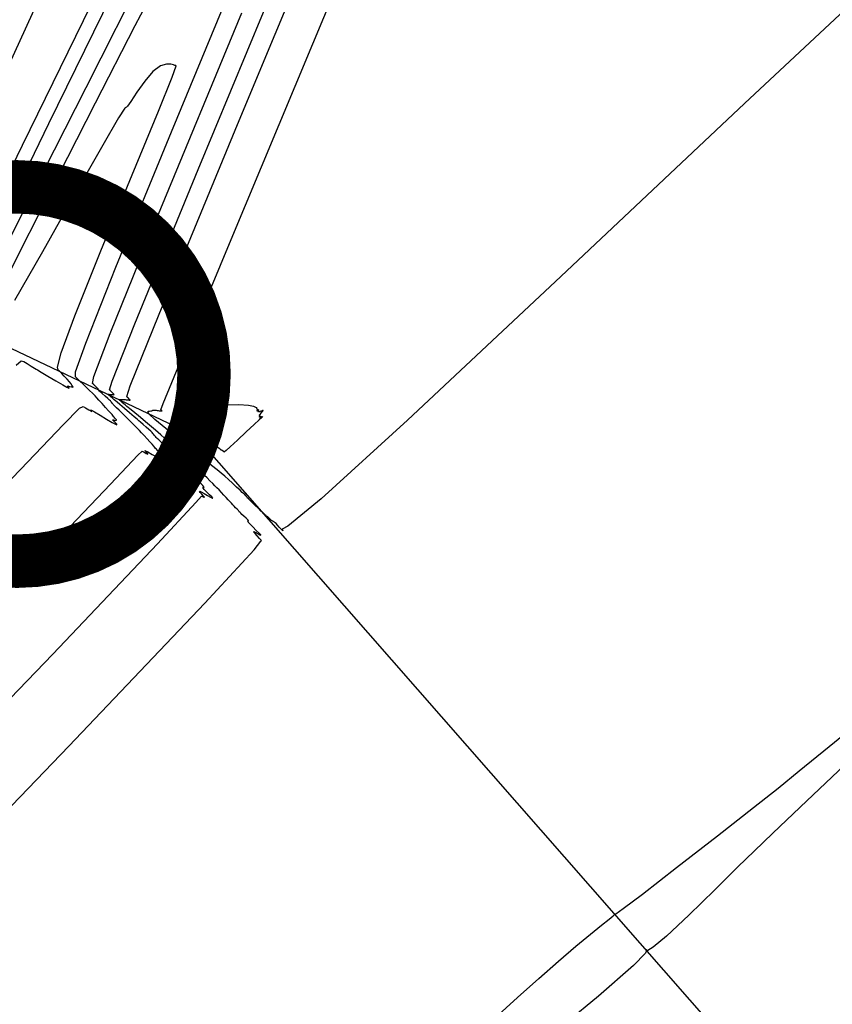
# Model space of a CAD drawing. Extents: x 3249832 to 3255657, y 13789405 to 13793316.
# Tile 644 of 656: x 3252682 to 3252720, y 13791899 to 13791945. Entities that reach past the tile are written whole.
import ezdxf

# ---------------------------------------------------------------- set-up
doc = ezdxf.new("R2010")
doc.units = 0
doc.header["$LTSCALE"] = 100
doc.header["$MEASUREMENT"] = 0
doc.linetypes.add('DASHED', pattern=[0.75, 0.5, -0.25])
for name, color, linetype in [('GRATIO_03231_CON', 1, 'CONTINUOUS'), ('GRATIO_0323_ICON', 1, 'CONTINUOUS'), ('PLAN', 7, 'CONTINUOUS'), ('TARGETS_EAST', 7, 'CONTINUOUS'), ('TARGETS_WEST', 7, 'CONTINUOUS')]:
    doc.layers.add(name, color=color, linetype=linetype)
doc.styles.add('Gratio_032316_contours$0$symbol', font='symbol.shx')
doc.linetypes.add('Gratio_032316_contours$0$DEPRESSION', pattern='A,0.3,["%",Gratio_032316_contours$0$symbol,S=0.05,R=180,X=0,Y=0],0.0001', length=0.3001)

# ---------------------------------------------------------------- blocks, each defined once
blk = doc.blocks.new('Gratio_032316_contours')
at = {"layer": 'GRATIO_03231_CON', "color": 1, "linetype": 'Continuous', "flags": 128}
for points in [[(3252685.072, 13791945.92), (3252681.872, 13791939.355), (3252679.675, 13791934.857)], [(3252672.629, 13791899.409), (3252684.048, 13791911.278), (3252690.403, 13791917.961), (3252692.714, 13791920.468), (3252693.026, 13791920.863), (3252693.036, 13791920.874), (3252693.053, 13791920.876), (3252693.037, 13791920.907), (3252692.959, 13791920.994), (3252692.85, 13791921.11), (3252692.751, 13791921.218), (3252692.697, 13791921.288), (3252692.691, 13791921.316), (3252692.731, 13791921.306), (3252692.808, 13791921.267), (3252692.901, 13791921.214), (3252692.982, 13791921.167), (3252693.027, 13791921.143), (3252693.021, 13791921.16), (3252692.949, 13791921.234), (3252692.809, 13791921.369), (3252692.643, 13791921.53), (3252692.504, 13791921.669), (3252692.431, 13791921.753), (3252692.413, 13791921.789), (3252692.425, 13791921.799), (3252692.443, 13791921.801), (3252692.445, 13791921.815), (3252692.412, 13791921.856), (3252692.332, 13791921.934), (3252692.229, 13791922.03), (3252692.138, 13791922.115), (3252692.082, 13791922.17), (3252692.05, 13791922.205), (3252692.018, 13791922.24), (3252691.972, 13791922.292), (3252691.912, 13791922.356), (3252691.846, 13791922.426), (3252691.781, 13791922.495), (3252691.716, 13791922.566), (3252691.649, 13791922.638), (3252691.579, 13791922.715), (3252691.5, 13791922.801), (3252691.406, 13791922.903), (3252691.296, 13791923.021), (3252691.179, 13791923.145), (3252691.069, 13791923.262), (3252690.973, 13791923.361), (3252690.88, 13791923.456), (3252690.775, 13791923.561), (3252690.647, 13791923.688), (3252690.511, 13791923.822), (3252690.388, 13791923.942), (3252690.294, 13791924.033), (3252690.224, 13791924.1), (3252690.169, 13791924.156), (3252690.119, 13791924.208), (3252690.074, 13791924.256), (3252690.037, 13791924.299), (3252690.008, 13791924.334), (3252689.98, 13791924.368), (3252689.942, 13791924.41), (3252689.887, 13791924.466), (3252689.815, 13791924.536), (3252689.727, 13791924.618), (3252689.627, 13791924.708), (3252689.525, 13791924.798), (3252689.433, 13791924.881), (3252689.356, 13791924.952), (3252689.276, 13791925.027), (3252689.167, 13791925.124), (3252689.167, 13791925.124), (3252689.011, 13791925.258), (3252688.832, 13791925.41), (3252688.662, 13791925.558), (3252688.516, 13791925.688), (3252688.348, 13791925.839), (3252688.094, 13791926.058), (3252687.719, 13791926.373), (3252687.305, 13791926.718), (3252686.96, 13791927.003), (3252686.765, 13791927.165), (3252686.678, 13791927.238), (3252686.626, 13791927.28), (3252686.553, 13791927.338), (3252686.472, 13791927.404), (3252686.41, 13791927.459), (3252686.387, 13791927.488), (3252686.399, 13791927.496), (3252686.434, 13791927.494), (3252686.482, 13791927.491), (3252686.535, 13791927.489), (3252686.588, 13791927.487), (3252686.636, 13791927.484), (3252686.682, 13791927.481), (3252686.728, 13791927.477), (3252686.775, 13791927.471), (3252686.821, 13791927.466), (3252686.861, 13791927.462), (3252686.89, 13791927.46), (3252686.908, 13791927.463), (3252686.913, 13791927.469), (3252686.904, 13791927.479), (3252686.889, 13791927.492), (3252686.874, 13791927.504), (3252686.865, 13791927.514), (3252686.859, 13791927.522), (3252686.853, 13791927.53), (3252686.845, 13791927.539), (3252686.834, 13791927.549), (3252686.821, 13791927.561), (3252686.808, 13791927.574), (3252686.795, 13791927.586), (3252686.786, 13791927.597), (3252686.779, 13791927.605), (3252686.77, 13791927.614), (3252686.752, 13791927.627), (3252686.919, 13791928.122), (3252688.272, 13791931.472), (3252692.014, 13791940.524), (3252698.739, 13791956.684)], [(3252686.037, 13791946.382), (3252683.097, 13791940.371), (3252680.606, 13791935.243)], [(3252674.492, 13791906.445), (3252683.295, 13791915.589), (3252688.2, 13791920.745), (3252689.992, 13791922.674), (3252690.254, 13791922.965), (3252690.302, 13791922.947), (3252690.361, 13791922.918), (3252690.386, 13791922.917), (3252690.348, 13791922.971), (3252690.271, 13791923.056), (3252690.194, 13791923.14), (3252690.154, 13791923.193), (3252690.165, 13791923.205), (3252690.238, 13791923.173), (3252690.374, 13791923.096), (3252690.535, 13791923.001), (3252690.677, 13791922.918), (3252690.76, 13791922.873), (3252690.777, 13791922.876), (3252690.728, 13791922.933), (3252690.62, 13791923.039), (3252690.49, 13791923.167), (3252690.38, 13791923.278), (3252690.322, 13791923.344), (3252690.311, 13791923.372), (3252690.329, 13791923.377), (3252690.357, 13791923.375), (3252690.377, 13791923.381), (3252690.366, 13791923.409), (3252690.311, 13791923.469), (3252690.232, 13791923.546), (3252690.159, 13791923.616), (3252690.111, 13791923.666), (3252690.081, 13791923.701), (3252690.053, 13791923.735), (3252690.014, 13791923.779), (3252689.967, 13791923.83), (3252689.915, 13791923.885), (3252689.863, 13791923.94), (3252689.805, 13791924.004), (3252689.732, 13791924.084), (3252689.639, 13791924.185), (3252689.534, 13791924.3), (3252689.426, 13791924.418), (3252689.323, 13791924.529), (3252689.229, 13791924.629), (3252689.147, 13791924.715), (3252689.076, 13791924.789), (3252689.001, 13791924.866), (3252688.901, 13791924.966), (3252688.766, 13791925.099), (3252688.613, 13791925.249), (3252688.467, 13791925.392), (3252688.346, 13791925.508), (3252688.254, 13791925.597), (3252688.184, 13791925.664), (3252688.134, 13791925.715), (3252688.098, 13791925.755), (3252688.068, 13791925.79), (3252688.04, 13791925.826), (3252688.011, 13791925.863), (3252687.978, 13791925.903), (3252687.938, 13791925.946), (3252687.879, 13791926.002), (3252687.789, 13791926.083), (3252687.662, 13791926.195), (3252687.523, 13791926.317), (3252687.403, 13791926.422), (3252687.32, 13791926.496), (3252687.237, 13791926.57), (3252687.104, 13791926.683), (3252687.104, 13791926.683), (3252686.89, 13791926.863), (3252686.643, 13791927.07), (3252686.431, 13791927.248), (3252686.303, 13791927.357), (3252686.231, 13791927.419), (3252686.169, 13791927.472), (3252686.083, 13791927.544), (3252685.991, 13791927.624), (3252685.919, 13791927.689), (3252685.891, 13791927.725), (3252685.9, 13791927.736), (3252685.937, 13791927.734), (3252685.988, 13791927.727), (3252686.045, 13791927.72), (3252686.097, 13791927.715), (3252686.136, 13791927.713), (3252686.16, 13791927.716), (3252686.166, 13791927.724), (3252686.155, 13791927.738), (3252686.135, 13791927.755), (3252686.114, 13791927.771), (3252686.102, 13791927.784), (3252686.094, 13791927.795), (3252686.087, 13791927.806), (3252686.076, 13791927.818), (3252686.061, 13791927.832), (3252686.044, 13791927.847), (3252686.026, 13791927.864), (3252686.01, 13791927.881), (3252685.997, 13791927.895), (3252685.988, 13791927.906), (3252685.976, 13791927.917), (3252685.952, 13791927.935), (3252686.068, 13791928.34), (3252687.127, 13791931.021), (3252690.092, 13791938.243), (3252695.44, 13791951.124)], [(3252676.355, 13791913.482), (3252682.542, 13791919.9), (3252685.998, 13791923.53), (3252687.269, 13791924.881), (3252687.483, 13791925.067), (3252687.567, 13791925.021), (3252687.668, 13791924.961), (3252687.736, 13791924.927), (3252687.736, 13791924.948), (3252687.691, 13791925.002), (3252687.637, 13791925.062), (3252687.611, 13791925.098), (3252687.639, 13791925.095), (3252687.745, 13791925.039), (3252687.939, 13791924.925), (3252688.17, 13791924.788), (3252688.373, 13791924.669), (3252688.494, 13791924.603), (3252688.534, 13791924.593), (3252688.507, 13791924.631), (3252688.432, 13791924.71), (3252688.337, 13791924.804), (3252688.255, 13791924.886), (3252688.213, 13791924.935), (3252688.209, 13791924.955), (3252688.232, 13791924.956), (3252688.272, 13791924.949), (3252688.309, 13791924.948), (3252688.32, 13791924.963), (3252688.29, 13791925.005), (3252688.235, 13791925.061), (3252688.179, 13791925.117), (3252688.139, 13791925.162), (3252688.107, 13791925.202), (3252688.069, 13791925.249), (3252688.014, 13791925.312), (3252687.937, 13791925.396), (3252687.833, 13791925.509), (3252687.705, 13791925.649), (3252687.569, 13791925.798), (3252687.445, 13791925.934), (3252687.349, 13791926.037), (3252687.279, 13791926.113), (3252687.226, 13791926.169), (3252687.18, 13791926.217), (3252687.121, 13791926.277), (3252687.027, 13791926.37), (3252686.886, 13791926.51), (3252686.716, 13791926.676), (3252686.546, 13791926.842), (3252686.399, 13791926.983), (3252686.283, 13791927.094), (3252686.2, 13791927.173), (3252686.15, 13791927.222), (3252686.121, 13791927.253), (3252686.099, 13791927.281), (3252686.072, 13791927.317), (3252686.042, 13791927.358), (3252686.014, 13791927.395), (3252685.989, 13791927.424), (3252685.95, 13791927.463), (3252685.872, 13791927.531), (3252685.744, 13791927.643), (3252685.601, 13791927.77), (3252685.487, 13791927.878), (3252685.434, 13791927.94), (3252685.423, 13791927.967), (3252685.422, 13791927.98), (3252685.406, 13791927.997), (3252685.38, 13791928.018), (3252685.355, 13791928.038), (3252685.339, 13791928.055), (3252685.33, 13791928.068), (3252685.321, 13791928.082), (3252685.307, 13791928.097), (3252685.289, 13791928.114), (3252685.267, 13791928.133), (3252685.245, 13791928.154), (3252685.224, 13791928.175), (3252685.208, 13791928.193), (3252685.197, 13791928.206), (3252685.182, 13791928.221), (3252685.152, 13791928.243), (3252685.217, 13791928.558), (3252685.981, 13791930.57), (3252688.169, 13791935.962), (3252692.142, 13791945.564)], [(3252687.661, 13791947.648), (3252684.838, 13791942.062), (3252682.387, 13791937.211), (3252680.582, 13791933.644)], [(3252678.218, 13791920.519), (3252681.789, 13791924.211), (3252683.795, 13791926.314), (3252684.547, 13791927.088), (3252684.711, 13791927.169), (3252684.832, 13791927.094), (3252684.975, 13791927.004), (3252685.086, 13791926.938), (3252685.125, 13791926.924), (3252685.111, 13791926.949), (3252685.08, 13791926.984), (3252685.068, 13791927.004), (3252685.112, 13791926.985), (3252685.252, 13791926.905), (3252685.505, 13791926.755), (3252685.805, 13791926.575), (3252686.068, 13791926.42), (3252686.227, 13791926.333), (3252686.29, 13791926.309), (3252686.287, 13791926.33), (3252686.243, 13791926.38), (3252686.183, 13791926.441), (3252686.13, 13791926.495), (3252686.104, 13791926.526), (3252686.106, 13791926.537), (3252686.136, 13791926.534), (3252686.187, 13791926.523), (3252686.241, 13791926.514), (3252686.274, 13791926.517), (3252686.269, 13791926.54), (3252686.238, 13791926.576), (3252686.2, 13791926.618), (3252686.168, 13791926.658), (3252686.14, 13791926.696), (3252686.11, 13791926.736), (3252686.071, 13791926.783), (3252686.009, 13791926.852), (3252685.908, 13791926.962), (3252685.763, 13791927.121), (3252685.601, 13791927.3), (3252685.457, 13791927.457), (3252685.356, 13791927.566), (3252685.271, 13791927.655), (3252685.162, 13791927.764), (3252685.003, 13791927.922), (3252684.827, 13791928.095), (3252684.681, 13791928.239), (3252684.599, 13791928.32), (3252684.566, 13791928.352), (3252684.553, 13791928.364), (3252684.538, 13791928.377), (3252684.516, 13791928.396), (3252684.49, 13791928.419), (3252684.464, 13791928.444), (3252684.439, 13791928.469), (3252684.419, 13791928.491), (3252684.406, 13791928.507), (3252684.388, 13791928.524), (3252684.352, 13791928.55), (3252684.366, 13791928.776), (3252684.836, 13791930.119), (3252686.246, 13791933.681), (3252688.843, 13791940.004), (3252691.906, 13791947.393)], [(3252688.189, 13791946.972), (3252687.133, 13791944.951), (3252685.283, 13791941.336), (3252683.119, 13791937.084), (3252681.282, 13791933.472)]]:
    blk.add_lwpolyline(points, dxfattribs=at)
at = {"layer": 'GRATIO_03231_CON', "color": 5, "linetype": 'Continuous', "flags": 128}
for points in [[(3252723.357, 13791948.554), (3252715.642, 13791941.319), (3252707.052, 13791933.231), (3252699.881, 13791926.523), (3252695.839, 13791922.851), (3252694.293, 13791921.562), (3252694.024, 13791921.427), (3252694.014, 13791921.427), (3252694.034, 13791921.389), (3252694.054, 13791921.351), (3252694.05, 13791921.345), (3252694.019, 13791921.375), (3252693.963, 13791921.436), (3252693.886, 13791921.522), (3252693.805, 13791921.613), (3252693.737, 13791921.687), (3252693.696, 13791921.726), (3252693.673, 13791921.742), (3252693.655, 13791921.751), (3252693.633, 13791921.766), (3252693.608, 13791921.784), (3252693.585, 13791921.8), (3252693.566, 13791921.808), (3252693.547, 13791921.818), (3252693.519, 13791921.84), (3252693.478, 13791921.879), (3252693.431, 13791921.927), (3252693.386, 13791921.97), (3252693.35, 13791921.999), (3252693.319, 13791922.018), (3252693.288, 13791922.039), (3252693.25, 13791922.069), (3252693.211, 13791922.104), (3252693.173, 13791922.139), (3252693.142, 13791922.169), (3252693.12, 13791922.189), (3252693.11, 13791922.199), (3252693.107, 13791922.199), (3252693.089, 13791922.215), (3252693.025, 13791922.276), (3252692.898, 13791922.401), (3252692.74, 13791922.555), (3252692.598, 13791922.695), (3252692.504, 13791922.785), (3252692.447, 13791922.839), (3252692.406, 13791922.882), (3252692.362, 13791922.933), (3252692.315, 13791922.989), (3252692.268, 13791923.041), (3252692.223, 13791923.086), (3252692.158, 13791923.145), (3252692.052, 13791923.243), (3252691.891, 13791923.395), (3252691.697, 13791923.577), (3252691.506, 13791923.754), (3252691.34, 13791923.901), (3252691.175, 13791924.038), (3252690.979, 13791924.196), (3252690.716, 13791924.406), (3252690.354, 13791924.696), (3252689.859, 13791925.093), (3252689.23, 13791925.601), (3252688.586, 13791926.129), (3252688.075, 13791926.559), (3252687.808, 13791926.807), (3252687.735, 13791926.91), (3252687.766, 13791926.938), (3252687.825, 13791926.948), (3252687.885, 13791926.956), (3252687.932, 13791926.964), (3252687.958, 13791926.973), (3252687.972, 13791926.983), (3252687.985, 13791926.99), (3252688.01, 13791926.994), (3252688.045, 13791926.993), (3252688.087, 13791926.989), (3252688.135, 13791926.983), (3252688.184, 13791926.976), (3252688.23, 13791926.97), (3252688.271, 13791926.966), (3252688.305, 13791926.963), (3252688.334, 13791926.961), (3252688.357, 13791926.959), (3252688.375, 13791926.957), (3252688.388, 13791926.956), (3252688.398, 13791926.955), (3252688.404, 13791926.956), (3252688.406, 13791926.958), (3252688.403, 13791926.962), (3252688.398, 13791926.966), (3252688.393, 13791926.97), (3252688.39, 13791926.973), (3252688.387, 13791926.977), (3252688.384, 13791926.981), (3252688.378, 13791926.987), (3252688.371, 13791926.994), (3252688.365, 13791926.999), (3252688.362, 13791927.003), (3252688.358, 13791927.007), (3252688.352, 13791927.011), (3252688.458, 13791927.298), (3252689.264, 13791929.265), (3252691.476, 13791934.59), (3252695.45, 13791944.122), (3252700.163, 13791955.398)], [(3252721.191, 13791911.238), (3252718.545, 13791908.73), (3252716.953, 13791907.219), (3252716.081, 13791906.378), (3252715.328, 13791905.636), (3252714.25, 13791904.571), (3252713.025, 13791903.376), (3252711.982, 13791902.394), (3252711.371, 13791901.882), (3252711.11, 13791901.734), (3252711.036, 13791901.753), (3252711.014, 13791901.778), (3252711.018, 13791901.773), (3252711.047, 13791901.738), (3252711.011, 13791901.604), (3252710.448, 13791901.026), (3252708.804, 13791899.591), (3252705.782, 13791897.102)], [(3252703.966, 13791898.561), (3252705.023, 13791899.532), (3252706.015, 13791900.427), (3252706.937, 13791901.239), (3252707.753, 13791901.939), (3252708.432, 13791902.5), (3252708.956, 13791902.921), (3252709.311, 13791903.203), (3252709.495, 13791903.358), (3252709.56, 13791903.418), (3252709.571, 13791903.425), (3252709.627, 13791903.451), (3252709.967, 13791903.691), (3252710.865, 13791904.369), (3252712.462, 13791905.604), (3252714.368, 13791907.092), (3252716.062, 13791908.421), (3252717.205, 13791909.327), (3252718.189, 13791910.123), (3252719.591, 13791911.269), (3252721.767, 13791913.044)]]:
    blk.add_lwpolyline(points, dxfattribs=at)
at = {"layer": 'GRATIO_03231_CON', "color": 5, "linetype": 'Gratio_032316_contours$0$DEPRESSION', "flags": 128}
for points in [[(3252692.712, 13791970.835), (3252693.051, 13791971.28), (3252692.815, 13791970.495), (3252692.415, 13791969.384), (3252692.189, 13791968.675), (3252692.153, 13791968.402), (3252692.249, 13791968.425), (3252692.407, 13791968.577), (3252692.509, 13791968.603), (3252692.432, 13791968.218), (3252692.013, 13791967.075), (3252690.956, 13791964.557), (3252688.928, 13791959.98), (3252685.81, 13791953.11), (3252682.333, 13791945.513), (3252679.436, 13791939.204), (3252677.817, 13791935.668), (3252677.182, 13791934.271), (3252676.991, 13791933.846), (3252676.809, 13791933.444), (3252676.611, 13791932.975), (3252676.476, 13791932.564), (3252676.408, 13791932.223), (3252676.122, 13791931.504), (3252675.257, 13791929.846), (3252673.655, 13791927.023), (3252671.962, 13791924.141), (3252671.028, 13791922.646), (3252671.345, 13791923.37), (3252672, 13791924.708), (3252671.721, 13791924.447), (3252669.605, 13791921.003), (3252666.206, 13791915.322), (3252662.44, 13791908.982), (3252659.126, 13791903.396), (3252656.679, 13791899.323), (3252655.417, 13791897.361), (3252655.441, 13791897.709), (3252655.993, 13791898.98), (3252656.103, 13791899.391), (3252655.092, 13791897.703), (3252653.458, 13791894.853), (3252651.989, 13791892.323), (3252651.291, 13791891.243), (3252651.22, 13791891.335), (3252651.448, 13791891.967), (3252651.688, 13791892.593), (3252651.817, 13791892.999), (3252651.753, 13791893.056), (3252651.503, 13791892.794), (3252651.414, 13791892.885), (3252651.924, 13791894.161), (3252653.254, 13791897.041), (3252654.778, 13791900.279), (3252655.654, 13791902.218), (3252655.314, 13791901.739), (3252654.28, 13791899.892), (3252653.344, 13791898.268), (3252653.104, 13791898.063), (3252653.365, 13791898.88), (3252653.736, 13791899.929), (3252653.946, 13791900.668), (3252654.217, 13791901.556), (3252654.893, 13791903.298), (3252656.176, 13791906.308), (3252657.702, 13791909.811), (3252658.965, 13791912.738), (3252659.617, 13791914.355), (3252659.943, 13791915.267), (3252660.385, 13791916.417), (3252661.279, 13791918.529), (3252662.552, 13791921.47), (3252664.023, 13791924.891), (3252665.513, 13791928.425), (3252666.838, 13791931.632), (3252667.817, 13791934.059), (3252668.324, 13791935.392), (3252668.471, 13791935.903), (3252668.43, 13791936.006), (3252668.347, 13791936.047), (3252668.265, 13791936.087), (3252668.2, 13791936.118), (3252668.17, 13791936.145), (3252668.193, 13791936.217), (3252668.289, 13791936.398), (3252668.463, 13791936.719), (3252668.667, 13791937.094), (3252668.838, 13791937.407), (3252668.953, 13791937.608), (3252669.137, 13791937.912), (3252669.553, 13791938.601), (3252670.292, 13791939.835), (3252671.166, 13791941.298), (3252671.917, 13791942.552), (3252672.385, 13791943.326), (3252672.804, 13791944.007), (3252673.506, 13791945.152), (3252674.702, 13791947.111), (3252676.112, 13791949.416), (3252677.334, 13791951.396), (3252678.059, 13791952.537), (3252678.355, 13791952.945), (3252678.382, 13791952.885), (3252678.288, 13791952.601), (3252678.167, 13791952.275), (3252678.098, 13791952.067), (3252678.154, 13791952.117), (3252678.372, 13791952.467), (3252678.78, 13791953.136), (3252679.372, 13791954.092), (3252680.013, 13791955.101), (3252680.534, 13791955.877), (3252680.812, 13791956.215), (3252680.919, 13791956.223), (3252680.974, 13791956.088), (3252681.087, 13791955.995), (3252681.342, 13791956.123), (3252681.816, 13791956.65), (3252682.539, 13791957.663), (3252683.354, 13791958.894), (3252684.057, 13791959.982), (3252684.497, 13791960.657), (3252684.734, 13791961.009), (3252684.878, 13791961.221), (3252685.021, 13791961.438), (3252685.174, 13791961.677), (3252685.33, 13791961.919), (3252685.48, 13791962.146), (3252685.617, 13791962.335), (3252685.735, 13791962.465), (3252685.824, 13791962.508), (3252685.869, 13791962.417), (3252685.852, 13791962.141), (3252685.769, 13791961.668), (3252685.671, 13791961.144), (3252685.624, 13791960.75), (3252685.704, 13791960.675), (3252686.029, 13791961.121), (3252686.727, 13791962.298), (3252687.859, 13791964.288), (3252689.203, 13791966.679), (3252690.47, 13791968.938), (3252691.427, 13791970.629), (3252692.066, 13791971.722), (3252692.438, 13791972.289), (3252692.566, 13791972.349), (3252692.367, 13791971.717), (3252691.735, 13791970.156), (3252690.682, 13791967.69), (3252689.706, 13791965.382), (3252689.426, 13791964.556), (3252690.23, 13791966.039), (3252691.582, 13791968.681), (3252692.712, 13791970.835)], [(3252691.989, 13791927.248), (3252692.442, 13791927.225), (3252692.688, 13791927.176), (3252692.801, 13791927.121), (3252692.843, 13791927.075), (3252692.848, 13791927.042), (3252692.842, 13791927.022), (3252692.845, 13791927.016), (3252692.856, 13791927.019), (3252692.867, 13791927.023), (3252692.874, 13791927.025), (3252692.876, 13791927.021), (3252692.871, 13791927.01), (3252692.861, 13791926.992), (3252692.849, 13791926.97), (3252692.839, 13791926.951), (3252692.835, 13791926.941), (3252692.839, 13791926.94), (3252692.853, 13791926.951), (3252692.877, 13791926.973), (3252692.904, 13791926.997), (3252692.924, 13791927.014), (3252692.929, 13791927.015), (3252692.922, 13791927.004), (3252692.907, 13791926.985), (3252692.89, 13791926.964), (3252692.878, 13791926.948), (3252692.878, 13791926.944), (3252692.893, 13791926.955), (3252692.912, 13791926.971), (3252692.923, 13791926.978), (3252692.916, 13791926.967), (3252692.9, 13791926.946), (3252692.889, 13791926.93), (3252692.894, 13791926.929), (3252692.909, 13791926.936), (3252692.923, 13791926.942), (3252692.929, 13791926.94), (3252692.931, 13791926.933), (3252692.933, 13791926.927), (3252692.939, 13791926.925), (3252692.949, 13791926.926), (3252692.959, 13791926.927), (3252692.969, 13791926.928), (3252692.979, 13791926.929), (3252692.993, 13791926.933), (3252693.012, 13791926.942), (3252693.032, 13791926.952), (3252693.046, 13791926.958), (3252693.051, 13791926.957), (3252693.052, 13791926.953), (3252693.058, 13791926.954), (3252693.074, 13791926.963), (3252693.095, 13791926.978), (3252693.116, 13791926.991), (3252693.13, 13791926.996), (3252693.133, 13791926.989), (3252693.118, 13791926.968), (3252693.085, 13791926.933), (3252693.053, 13791926.898), (3252693.044, 13791926.885), (3252693.071, 13791926.904), (3252693.108, 13791926.933), (3252693.122, 13791926.941), (3252693.089, 13791926.907), (3252693.029, 13791926.848), (3252692.973, 13791926.792), (3252692.944, 13791926.759), (3252692.939, 13791926.746), (3252692.947, 13791926.744), (3252692.96, 13791926.746), (3252692.971, 13791926.747), (3252692.977, 13791926.745), (3252692.975, 13791926.737), (3252692.969, 13791926.726), (3252692.963, 13791926.715), (3252692.961, 13791926.707), (3252692.961, 13791926.699), (3252692.958, 13791926.689), (3252692.95, 13791926.676), (3252692.942, 13791926.665), (3252692.945, 13791926.662), (3252692.961, 13791926.671), (3252692.984, 13791926.685), (3252693.004, 13791926.695), (3252693.013, 13791926.695), (3252693.016, 13791926.689), (3252693.024, 13791926.686), (3252693.04, 13791926.69), (3252693.056, 13791926.695), (3252693.058, 13791926.689), (3252693.039, 13791926.668), (3252693.008, 13791926.638), (3252692.982, 13791926.613), (3252692.974, 13791926.603), (3252692.985, 13791926.608), (3252693.016, 13791926.627), (3252693.061, 13791926.657), (3252693.102, 13791926.684), (3252693.115, 13791926.689), (3252693.075, 13791926.653), (3252692.953, 13791926.543), (3252692.712, 13791926.322), (3252692.345, 13791925.977), (3252691.936, 13791925.592), (3252691.594, 13791925.273), (3252691.402, 13791925.098), (3252691.328, 13791925.036), (3252691.315, 13791925.03), (3252691.315, 13791925.03), (3252691.315, 13791925.029), (3252691.314, 13791925.029), (3252691.311, 13791925.032), (3252691.306, 13791925.037), (3252691.302, 13791925.042), (3252691.298, 13791925.045), (3252691.295, 13791925.047), (3252691.292, 13791925.049), (3252691.29, 13791925.051), (3252691.287, 13791925.054), (3252691.285, 13791925.056), (3252691.283, 13791925.057), (3252691.282, 13791925.058), (3252691.279, 13791925.06), (3252691.276, 13791925.063), (3252691.272, 13791925.066), (3252691.269, 13791925.069), (3252691.267, 13791925.07), (3252691.265, 13791925.071), (3252691.263, 13791925.073), (3252691.26, 13791925.076), (3252691.257, 13791925.079), (3252691.254, 13791925.081), (3252691.253, 13791925.08), (3252691.252, 13791925.079), (3252691.25, 13791925.08), (3252691.246, 13791925.084), (3252691.241, 13791925.091), (3252691.236, 13791925.096), (3252691.233, 13791925.098), (3252691.231, 13791925.099), (3252691.229, 13791925.098), (3252691.226, 13791925.098), (3252691.223, 13791925.098), (3252691.219, 13791925.101), (3252691.214, 13791925.106), (3252691.209, 13791925.112), (3252691.203, 13791925.117), (3252691.198, 13791925.12), (3252691.192, 13791925.121), (3252691.186, 13791925.121), (3252691.179, 13791925.121), (3252691.172, 13791925.122), (3252691.164, 13791925.126), (3252691.157, 13791925.134), (3252691.149, 13791925.144), (3252691.139, 13791925.155), (3252691.125, 13791925.164), (3252691.103, 13791925.177), (3252691.071, 13791925.2), (3252691.016, 13791925.245), (3252690.894, 13791925.344), (3252690.651, 13791925.537), (3252690.265, 13791925.839), (3252689.827, 13791926.178), (3252689.459, 13791926.46), (3252689.252, 13791926.617), (3252689.172, 13791926.674), (3252689.157, 13791926.683), (3252689.153, 13791926.684), (3252689.151, 13791926.687), (3252689.15, 13791926.69), (3252689.148, 13791926.692), (3252689.147, 13791926.694), (3252689.146, 13791926.696), (3252689.145, 13791926.698), (3252689.146, 13791926.7), (3252689.147, 13791926.701), (3252689.148, 13791926.702), (3252689.15, 13791926.702), (3252689.151, 13791926.703), (3252689.153, 13791926.706), (3252689.161, 13791926.725), (3252689.183, 13791926.778), (3252689.222, 13791926.872), (3252689.269, 13791926.984), (3252689.309, 13791927.08), (3252689.333, 13791927.137), (3252689.343, 13791927.159), (3252689.345, 13791927.162), (3252689.344, 13791927.159), (3252689.342, 13791927.153), (3252689.341, 13791927.147), (3252689.34, 13791927.143), (3252689.341, 13791927.143), (3252689.343, 13791927.146), (3252689.346, 13791927.151), (3252689.349, 13791927.156), (3252689.351, 13791927.159), (3252689.352, 13791927.158), (3252689.351, 13791927.154), (3252689.351, 13791927.15), (3252689.35, 13791927.147), (3252689.35, 13791927.146), (3252689.351, 13791927.147), (3252689.353, 13791927.149), (3252689.355, 13791927.151), (3252689.356, 13791927.151), (3252689.355, 13791927.148), (3252689.355, 13791927.144), (3252689.355, 13791927.142), (3252689.356, 13791927.142), (3252689.358, 13791927.144), (3252689.359, 13791927.145), (3252689.359, 13791927.143), (3252689.358, 13791927.14), (3252689.358, 13791927.138), (3252689.358, 13791927.137), (3252689.359, 13791927.137), (3252689.36, 13791927.137), (3252689.36, 13791927.137), (3252689.36, 13791927.135), (3252689.361, 13791927.134), (3252689.361, 13791927.135), (3252689.362, 13791927.135), (3252689.363, 13791927.134), (3252689.363, 13791927.131), (3252689.363, 13791927.128), (3252689.364, 13791927.127), (3252689.367, 13791927.131), (3252689.372, 13791927.136), (3252689.376, 13791927.14), (3252689.38, 13791927.14), (3252689.382, 13791927.138), (3252689.386, 13791927.138), (3252689.391, 13791927.142), (3252689.397, 13791927.147), (3252689.401, 13791927.15), (3252689.402, 13791927.148), (3252689.402, 13791927.143), (3252689.4, 13791927.136), (3252689.398, 13791927.129), (3252689.396, 13791927.124), (3252689.395, 13791927.121), (3252689.397, 13791927.121), (3252689.399, 13791927.123), (3252689.4, 13791927.123), (3252689.399, 13791927.12), (3252689.397, 13791927.116), (3252689.396, 13791927.111), (3252689.396, 13791927.109), (3252689.398, 13791927.11), (3252689.401, 13791927.113), (3252689.405, 13791927.118), (3252689.408, 13791927.121), (3252689.409, 13791927.122), (3252689.408, 13791927.118), (3252689.405, 13791927.111), (3252689.402, 13791927.104), (3252689.4, 13791927.099), (3252689.4, 13791927.097), (3252689.402, 13791927.098), (3252689.425, 13791927.105), (3252689.559, 13791927.12), (3252689.914, 13791927.149), (3252690.546, 13791927.192), (3252691.305, 13791927.232), (3252691.989, 13791927.248)]]:
    blk.add_lwpolyline(points, close=True, dxfattribs=at)
at = {"layer": 'GRATIO_0323_ICON', "color": 7, "linetype": 'Continuous', "flags": 128}
blk.add_lwpolyline([(3252681.592, 13791929.099), (3252681.825, 13791929.295), (3252681.94, 13791929.271), (3252682.097, 13791929.168), (3252682.283, 13791929.047), (3252682.436, 13791928.948), (3252682.513, 13791928.901), (3252682.531, 13791928.895), (3252682.523, 13791928.905), (3252682.525, 13791928.909), (3252682.586, 13791928.875), (3252682.759, 13791928.772), (3252683.07, 13791928.584), (3252683.44, 13791928.362), (3252683.764, 13791928.171), (3252683.96, 13791928.063), (3252684.047, 13791928.025), (3252684.066, 13791928.029), (3252684.054, 13791928.051), (3252684.03, 13791928.078), (3252684.006, 13791928.103), (3252683.995, 13791928.117), (3252684.004, 13791928.12), (3252684.039, 13791928.113), (3252684.102, 13791928.097), (3252684.173, 13791928.081), (3252684.227, 13791928.071), (3252684.248, 13791928.075), (3252684.241, 13791928.092), (3252684.221, 13791928.119), (3252684.194, 13791928.156), (3252684.151, 13791928.215), (3252684.076, 13791928.307), (3252683.962, 13791928.437), (3252683.833, 13791928.58), (3252683.722, 13791928.699), (3252683.722, 13791928.699), (3252683.654, 13791928.768), (3252683.622, 13791928.798), (3252683.611, 13791928.806), (3252683.609, 13791928.808), (3252683.609, 13791928.809), (3252683.61, 13791928.811), (3252683.608, 13791928.816), (3252683.593, 13791928.831), (3252683.551, 13791928.859), (3252683.516, 13791928.994), (3252683.69, 13791929.668), (3252684.324, 13791931.4), (3252685.544, 13791934.444), (3252687.003, 13791937.99), (3252688.232, 13791940.962), (3252688.881, 13791942.559), (3252689.073, 13791943.082), (3252689.049, 13791943.103), (3252689.003, 13791943.096), (3252688.941, 13791943.129), (3252688.822, 13791943.167), (3252688.616, 13791943.172), (3252688.329, 13791943.08), (3252687.98, 13791942.825), (3252687.593, 13791942.376), (3252687.225, 13791941.855), (3252686.942, 13791941.422), (3252686.789, 13791941.197), (3252686.732, 13791941.134), (3252686.716, 13791941.15), (3252686.66, 13791941.105), (3252686.373, 13791940.649), (3252685.633, 13791939.378), (3252684.333, 13791937.091), (3252682.81, 13791934.398), (3252681.512, 13791932.11)], dxfattribs=at)

msp = doc.modelspace()

# ---------------------------------------------------------------- linework, layer by layer
at = {"layer": 'PLAN', "color": 8, "linetype": 'DASHED'}
for p, q in [((3251307.05, 13792582.1), (3252689.96, 13791925.79)), ((3252689.96, 13791925.79), (3253606.13, 13790880.88))]:
    msp.add_line(p, q, dxfattribs=at)
at = {"layer": 'TARGETS_WEST', "const_width": 2.5}
msp.add_lwpolyline([(3252672.868, 13791928.68, 1), (3252690.368, 13791928.68, 1)], format="xyb", close=True, dxfattribs=at)

# ---------------------------------------------------------------- block references
at = {"layer": 'TARGETS_EAST'}
msp.add_blockref('Gratio_032316_contours', (0, 0), dxfattribs=at)

doc.saveas('drawing.dxf')
